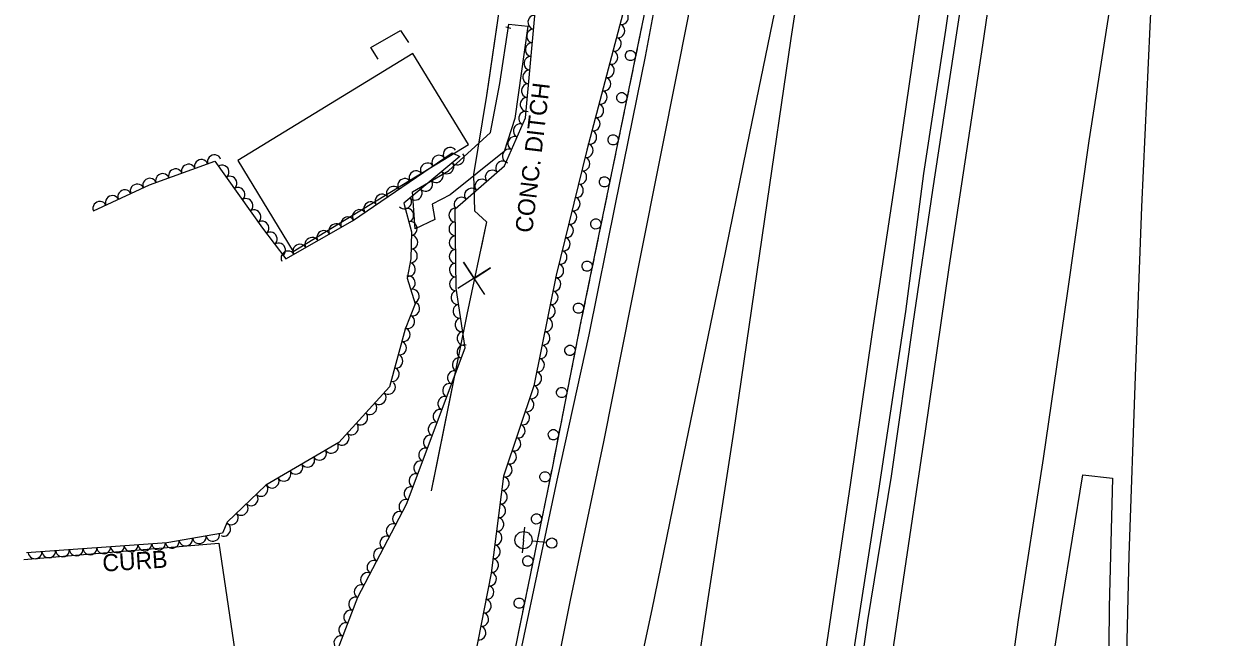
# Model space of a CAD drawing. Extents: x 1722896 to 1754269, y 648279 to 666297.
# Drawn here: x 1739933.4 to 1740280.3, y 651667.3 to 651845.7 of the extents above; entities that cross this region are included whole.
import ezdxf

# ---------------------------------------------------------------- set-up
doc = ezdxf.new("R2010")
doc.units = 0
for name, color, linetype in [('DESIGN - CENTERLINE - Proposed', 7, 'Continuous'), ('DESIGN - CENTERLINE - Proposed Text', 7, 'Continuous'), ('DESIGN - SCRATCH - User 1', 7, 'Continuous'), ('SURVEY - CENTERLINE - Preliminary Text', 7, 'Continuous'), ('SURVEY - CONTOURS - Intermediate with optional Text', 7, 'Continuous'), ('SURVEY - DTM - Breaklines', 7, 'Continuous'), ('SURVEY - VEGETATION - Features with Text', 7, 'Continuous')]:
    doc.layers.add(name, color=color, linetype=linetype)

msp = doc.modelspace()

# ---------------------------------------------------------------- linework, layer by layer
at = {"layer": 'DESIGN - CENTERLINE - Proposed'}
msp.add_lwpolyline([(1740053.01, 651788.79), (1740047.26, 651786.08), (1740046.44, 651796.83), (1740056.93, 651802.87), (1740069.12, 651814.11), (1740071.87, 651828.28), (1740074.5, 651845.59), (1740079.99, 651844.94), (1740076.24, 651818.1), (1740073.15, 651808.58), (1740057.43, 651795.97), (1740052.2, 651793.27), (1740053.01, 651788.79)], dxfattribs=at)
at = {"layer": 'DESIGN - CENTERLINE - Proposed Text'}
for points in [[(1740168.86, 652380.75), (1740136.85, 652222.37), (1740134.08, 652205.41), (1740124.24, 652157.79), (1740124.87, 652138.35), (1740119.41, 652120.66), (1740111.12, 652085.46), (1740102.7, 652044.1), (1740095.38, 651999.06), (1740087.55, 651956.43), (1740081.29, 651917.11), (1740072.99, 651858.66), (1740068.05, 651824.79), (1740064.22, 651801.81), (1740064.52, 651791.29), (1740068.02, 651788.11), (1740062.32, 651761.17), (1740051.88, 651709.82)], [(1740075.16, 651873.96), (1740072.99, 651858.66), (1740068.53, 651828.04)], [(1740036.49, 651835.42), (1740034.38, 651838.77), (1740042.94, 651843.77), (1740045.35, 651840.22)], [(1740068.53, 651828.04), (1740068.05, 651824.79), (1740064.22, 651801.81), (1740064.52, 651791.29), (1740068.02, 651788.11), (1740066.33, 651780.12)], [(1740067.53, 651766.99), (1740061.34, 651776.37), (1740064.43, 651771.63), (1740069.17, 651774.72), (1740059.71, 651768.65)], [(1740062.99, 651764.37), (1740062.32, 651761.17), (1740053.73, 651718.91)], [(1740053.73, 651718.91), (1740051.88, 651709.82)]]:
    msp.add_lwpolyline(points, dxfattribs=at)
msp.add_lwpolyline([(1740046.6, 651837.02), (1739995.63, 651805.9), (1740011.79, 651779.43), (1740062.76, 651810.55)], close=True, dxfattribs=at)
at = {"layer": 'DESIGN - SCRATCH - User 1'}
for points in [[(1740212.73, 652370.16), (1740205.95, 652324.85), (1740198.12, 652272), (1740191.45, 652227.28), (1740183.85, 652187.88), (1740175.15, 652148.12), (1740166.23, 652103.82), (1740157.25, 652060.79), (1740151.07, 652029.71), (1740140.01, 651975.72), (1740130.2, 651927.87), (1740120.78, 651881.37), (1740112.92, 651843.79), (1740104.07, 651800.85), (1740095.29, 651758.19), (1740087.08, 651716.47), (1740077.24, 651668.36), (1740066.34, 651614.89)], [(1740279.32, 652361.81), (1740276.44, 652341.18), (1740270.4, 652301.94), (1740265.95, 652272.93), (1740259.53, 652229.95), (1740252.42, 652184.6), (1740246.29, 652144.41), (1740240.21, 652105.68), (1740232.85, 652053.68), (1740228.05, 652018.62), (1740225.29, 652006.12), (1740222.85, 651993.65), (1740221.88, 651978.79), (1740215.92, 651941.59), (1740207.84, 651887.72), (1740201.57, 651843.79), (1740195.12, 651802.1), (1740189.86, 651761.98), (1740182, 651709.94), (1740172.54, 651648.9)], [(1740172.69, 651628.65), (1740178.91, 651672.16), (1740185.78, 651714.08), (1740192.1, 651758.47), (1740197.82, 651797.29), (1740204.79, 651843), (1740210.84, 651882.33), (1740221.12, 651955), (1740226.49, 651988.07), (1740228.82, 651999.59), (1740231.87, 652026.46), (1740237.85, 652070.17), (1740246.17, 652125), (1740251.57, 652161.09), (1740258.29, 652204.62), (1740265.47, 652250.46), (1740271.35, 652292.56), (1740276.88, 652329.61), (1740281.51, 652361.63)], [(1740113.08, 651844.54), (1740112.92, 651843.79), (1740112.6, 651842.23)], [(1740112.6, 651842.23), (1740112.13, 651839.93)], [(1740111.8, 651838.37), (1740110.87, 651833.86)], [(1740110.08, 651829.99), (1740109.6, 651827.69)], [(1740110.55, 651832.29), (1740110.08, 651829.99)], [(1740109.28, 651826.12), (1740108.35, 651821.62)], [(1740108.03, 651820.05), (1740107.55, 651817.75)], [(1740107.55, 651817.75), (1740107.08, 651815.45)], [(1740106.76, 651813.88), (1740105.83, 651809.38)], [(1740105.51, 651807.81), (1740105.03, 651805.51)], [(1740105.03, 651805.51), (1740104.56, 651803.2)], [(1740104.23, 651801.64), (1740104.07, 651800.85), (1740103.31, 651797.13)], [(1740102.98, 651795.57), (1740102.51, 651793.26)], [(1740102.51, 651793.26), (1740102.04, 651790.96)], [(1740101.71, 651789.4), (1740100.79, 651784.89)], [(1740100.47, 651783.32), (1740099.99, 651781.02)], [(1740099.99, 651781.02), (1740099.52, 651778.72)], [(1740099.2, 651777.15), (1740098.27, 651772.65)], [(1740097.95, 651771.08), (1740097.47, 651768.78)], [(1740097.47, 651768.78), (1740097, 651766.47)], [(1740096.68, 651764.91), (1740095.75, 651760.4)], [(1740095.43, 651758.83), (1740095.29, 651758.19), (1740094.97, 651756.53)], [(1740094.97, 651756.53), (1740094.51, 651754.22)], [(1740094.21, 651752.65), (1740093.32, 651748.14)], [(1740092.55, 651744.27), (1740092.1, 651741.96)], [(1740093.01, 651746.57), (1740092.55, 651744.27)], [(1740091.79, 651740.39), (1740090.9, 651735.88)], [(1740090.59, 651734.31), (1740090.14, 651732)], [(1740090.14, 651732), (1740089.68, 651729.7)], [(1740089.37, 651728.13), (1740088.48, 651723.61)], [(1740087.72, 651719.74), (1740087.27, 651717.43)], [(1740088.17, 651722.04), (1740087.72, 651719.74)], [(1740086.95, 651715.86), (1740086.03, 651711.35)], [(1740085.71, 651709.79), (1740085.24, 651707.49)], [(1740085.24, 651707.49), (1740084.77, 651705.18)], [(1740084.45, 651703.62), (1740083.53, 651699.11)], [(1740082.74, 651695.24), (1740082.26, 651692.94)], [(1740083.21, 651697.54), (1740082.74, 651695.24)], [(1740081.94, 651691.37), (1740081.02, 651686.86)], [(1740080.7, 651685.3), (1740080.23, 651682.99)], [(1740080.23, 651682.99), (1740079.76, 651680.69)], [(1740079.44, 651679.12), (1740078.52, 651674.62)], [(1740077.73, 651670.75), (1740077.26, 651668.44)], [(1740078.2, 651673.05), (1740077.73, 651670.75)]]:
    msp.add_lwpolyline(points, dxfattribs=at)
for centre, start, end in [((1740109.87, 651836.44), 101.6148, 101.605), ((1740107.35, 651824.2), 101.6148, 101.605), ((1740104.83, 651811.95), 101.6148, 101.605), ((1740102.31, 651799.71), 101.6365, 101.6267), ((1740099.79, 651787.47), 101.6365, 101.6267), ((1740097.27, 651775.22), 101.6365, 101.6267), ((1740094.75, 651762.98), 101.6365, 101.6267), ((1740092.29, 651750.71), 102.117, 102.1072), ((1740089.88, 651738.45), 102.117, 102.1072), ((1740087.46, 651726.18), 102.117, 102.1072), ((1740085.03, 651713.93), 101.7034, 101.6936), ((1740082.52, 651701.68), 101.7034, 101.6936), ((1740080.02, 651689.44), 101.7034, 101.6936), ((1740077.51, 651677.19), 101.7034, 101.6936)]:
    msp.add_arc(centre, 1.5, start, end, dxfattribs=at)
at = {"layer": 'SURVEY - CENTERLINE - Preliminary Text'}
for points in [[(1740078.29, 651664.52), (1740088.56, 651712.91), (1740097.84, 651755.26), (1740105.51, 651793.22), (1740114.29, 651836.18), (1740119.79, 651865.71), (1740128.47, 651907.26), (1740136, 651942.57), (1740143.11, 651980.91), (1740150.29, 652014.53), (1740159.7, 652057.44), (1740167.31, 652096.76), (1740176.16, 652136.48), (1740186.9, 652190.65), (1740193.84, 652232.18), (1740200.35, 652277.33), (1740205.84, 652315.09), (1740213.7, 652371.08)], [(1740083.35, 651632.42), (1740092.41, 651678.05), (1740102.18, 651724.11), (1740112.78, 651777.79), (1740123.94, 651833.73), (1740133.29, 651880.81), (1740145.52, 651936.85), (1740156.57, 651989.65), (1740167.7, 652045.49), (1740177.42, 652092.95), (1740187.05, 652139.77), (1740196.71, 652190.6), (1740205.2, 652242.13), (1740214.36, 652304.87), (1740223.9, 652369.29)], [(1740270.6, 652362.56), (1740262.17, 652304.62), (1740256.15, 652262.26), (1740248.93, 652216.4), (1740241.6, 652167.49), (1740236.42, 652130.14), (1740228.97, 652080.53), (1740221.77, 652034.82), (1740215.89, 651994.42), (1740208.96, 651949.42), (1740201.38, 651898.53), (1740194.47, 651852.3), (1740187.38, 651803.45), (1740180.21, 651756), (1740173.88, 651712.29), (1740166.26, 651660.63)], [(1740289.47, 652360.06), (1740285.12, 652332.97), (1740277.95, 652284.86), (1740271.45, 652238.08), (1740263.67, 652183.05), (1740254.04, 652122.97), (1740246.97, 652074.79), (1740237.34, 652010.22), (1740229.48, 651957.7), (1740220.75, 651896.88), (1740212.27, 651839.47), (1740202.52, 651774.84), (1740195.58, 651727.24), (1740188.41, 651678.88), (1740180.11, 651622.4)], [(1740216.04, 651623.72), (1740222.8, 651672.37), (1740230.06, 651719.22), (1740237.03, 651767.28), (1740243.36, 651811.67), (1740250.74, 651858.78), (1740258.7, 651912.87), (1740265.79, 651958.34), (1740272.65, 652004.93), (1740270.35, 651976.51), (1740266.68, 651934.4), (1740262.7, 651880.98), (1740260.98, 651844.8), (1740258.5, 651792.41), (1740256.69, 651743.22), (1740254.84, 651691.03), (1740253.71, 651641.57)], [(1740125.34, 651630.71), (1740132.52, 651678.44), (1740139.97, 651726.9), (1740148.97, 651788.89), (1740156.67, 651841.41), (1740164.2, 651890.8), (1740174.67, 651961.95), (1740163.28, 651906.57), (1740154.41, 651861.98), (1740144.51, 651813.84), (1740135.65, 651770.65), (1740124.72, 651717.51), (1740116.14, 651675.36), (1740106.63, 651631.03)], [(1740227.26, 651625.09), (1740235.45, 651677.68), (1740241.48, 651714.55), (1740250.1, 651713.57), (1740249.12, 651675.99), (1740248.77, 651631.69)], [(1739933.42, 651689.9), (1739990.14, 651694.68), (1739996.3, 651652.72), (1739997.99, 651643.34), (1739955.01, 651631.45), (1739941.57, 651627.26), (1739937.04, 651620.78), (1739935.95, 651616.06), (1739938.85, 651605.75), (1739946.1, 651587.69), (1739951.24, 651580.89), (1739961.56, 651571.82), (1739969.57, 651582.59), (1739986.42, 651603.65), (1740005.93, 651627.99), (1740005.47, 651638.05), (1740004.39, 651642.12), (1740000.63, 651643.39)]]:
    msp.add_lwpolyline(points, dxfattribs=at)
at = {"layer": 'SURVEY - DTM - Breaklines'}
for p, q in [((1740078.78, 651695.53), (1740079.18, 651699.26)), ((1740078.78, 651695.53), (1740078.37, 651691.8)), ((1740085.49, 651694.8), (1740081.26, 651695.26))]:
    msp.add_line(p, q, dxfattribs=at)
for centre, radius in [((1740078.78, 651695.53), 2.5), ((1740086.98, 651694.64), 1.5)]:
    msp.add_circle(centre, radius, dxfattribs=at)
msp.add_ellipse((1740075.92, 651850.62), major_axis=(0.74, 6.21), ratio=0.999384, start_param=2.883049, end_param=3.125465, dxfattribs=at)
at = {"layer": 'SURVEY - VEGETATION - Features with Text'}
for points in [[(1740147.43, 652056), (1740143.07, 652025.96), (1740137.48, 651989.58), (1740127.71, 651950.46), (1740122.95, 651922.76), (1740117.53, 651892.31), (1740108.16, 651850.53), (1740097.17, 651808.95), (1740088.26, 651772.6), (1740081.73, 651740.38), (1740072.97, 651714.16), (1740069.32, 651685.96), (1740063.59, 651656.24)], [(1740019.84, 651650.86), (1740030.55, 651678.89), (1740044.77, 651705.93), (1740061.77, 651751.42), (1740059.17, 651768.77), (1740058.93, 651791.87), (1740073.24, 651804.35), (1740079.31, 651818.28), (1740082.11, 651847.99), (1740068.57, 651852.56), (1740072.75, 651876.78), (1740079.54, 651914.77), (1740085.11, 651940.82), (1740091.31, 651975.4), (1740099.29, 652015.64), (1740104.94, 652051.62)], [(1739953.65, 651791.29), (1739969.93, 651798.84), (1739988.99, 651805.74), (1740002.83, 651786.28), (1740009.59, 651777.33), (1740028.98, 651788.38), (1740057.97, 651808.18), (1740060.21, 651807.07), (1740043.98, 651793.56), (1740046.22, 651785.13), (1740045.97, 651777.37), (1740044.96, 651771.68), (1740047.24, 651764.2), (1740044.3, 651756.83), (1740039.76, 651740.08), (1740025, 651723.92), (1740003.83, 651711.47), (1739992.58, 651700.7), (1739991.17, 651697.55), (1739974.97, 651694.77), (1739934.19, 651691.81)]]:
    msp.add_lwpolyline(points, dxfattribs=at)
for centre, major_axis in [((1740081.94, 651846.13), (0.19, 1.99)), ((1740107.36, 651847.48), (-0.51, -1.93)), ((1740081.56, 651842.14), (0.19, 1.99)), ((1740106.34, 651843.61), (-0.51, -1.93)), ((1740105.31, 651839.75), (-0.51, -1.93)), ((1740081.19, 651838.16), (0.19, 1.99)), ((1740104.29, 651835.88), (-0.51, -1.93)), ((1740080.81, 651834.18), (0.19, 1.99)), ((1740103.27, 651832.01), (-0.51, -1.93)), ((1740080.44, 651830.2), (0.19, 1.99)), ((1740102.25, 651828.14), (-0.51, -1.93)), ((1740080.06, 651826.22), (0.19, 1.99)), ((1740079.69, 651822.23), (0.19, 1.99)), ((1740101.23, 651824.28), (-0.51, -1.93)), ((1740079.3, 651818.25), (0.8, 1.83)), ((1740100.2, 651820.41), (-0.51, -1.93)), ((1740077.7, 651814.59), (0.8, 1.83)), ((1740099.18, 651816.54), (-0.51, -1.93)), ((1740076.11, 651810.92), (0.8, 1.83)), ((1740098.16, 651812.68), (-0.51, -1.93)), ((1740057.37, 651807.77), (1.65, 1.13)), ((1740074.51, 651807.25), (0.8, 1.83)), ((1740097.14, 651808.81), (-0.48, -1.94)), ((1739985.03, 651804.3), (1.88, 0.68)), ((1739988.79, 651805.67), (1.88, 0.68)), ((1740054.07, 651805.52), (1.65, 1.13)), ((1740059.61, 651806.57), (-1.54, -1.28)), ((1740072.61, 651803.8), (1.51, 1.31)), ((1740096.19, 651804.92), (-0.48, -1.94)), ((1739973.74, 651800.22), (1.88, 0.68)), ((1739977.5, 651801.58), (1.88, 0.68)), ((1739981.27, 651802.94), (1.88, 0.68)), ((1739991.18, 651802.65), (1.16, -1.63)), ((1740047.46, 651801), (1.65, 1.13)), ((1740050.77, 651803.26), (1.65, 1.13)), ((1740053.46, 651801.45), (-1.54, -1.28)), ((1740056.54, 651804.01), (-1.54, -1.28)), ((1740069.6, 651801.17), (1.51, 1.31)), ((1740095.23, 651801.04), (-0.48, -1.94)), ((1739966.35, 651797.18), (1.81, 0.84)), ((1739969.98, 651798.86), (1.88, 0.68)), ((1739993.5, 651799.39), (1.16, -1.63)), ((1740040.86, 651796.49), (1.65, 1.13)), ((1740044.16, 651798.75), (1.65, 1.13)), ((1740050.39, 651798.89), (-1.54, -1.28)), ((1740066.58, 651798.55), (1.51, 1.31)), ((1740094.28, 651797.15), (-0.48, -1.94)), ((1739959.1, 651793.81), (1.81, 0.84)), ((1739962.72, 651795.5), (1.81, 0.84)), ((1739995.82, 651796.13), (1.16, -1.63)), ((1740037.56, 651794.23), (1.65, 1.13)), ((1740047.32, 651796.33), (-1.54, -1.28)), ((1740060.55, 651793.29), (1.51, 1.31)), ((1740063.57, 651795.92), (1.51, 1.31)), ((1740093.33, 651793.27), (-0.48, -1.94)), ((1739955.47, 651792.13), (1.81, 0.84)), ((1739998.14, 651792.87), (1.16, -1.63)), ((1740000.46, 651789.61), (1.16, -1.63)), ((1740030.95, 651789.72), (1.65, 1.13)), ((1740034.25, 651791.98), (1.65, 1.13)), ((1740044.24, 651793.77), (-1.54, -1.28)), ((1740044.92, 651790.02), (0.51, -1.93)), ((1740058.95, 651790.03), (-0.02, 2)), ((1740002.78, 651786.35), (1.16, -1.63)), ((1740027.58, 651787.58), (1.74, 0.99)), ((1740045.94, 651786.15), (0.51, -1.93)), ((1740092.38, 651789.38), (-0.48, -1.94)), ((1740005.19, 651783.16), (1.2, -1.6)), ((1740020.62, 651783.62), (1.74, 0.99)), ((1740024.1, 651785.6), (1.74, 0.99)), ((1740058.99, 651786.03), (-0.02, 2)), ((1740091.42, 651785.5), (-0.48, -1.94)), ((1740007.6, 651779.97), (1.2, -1.6)), ((1740013.67, 651779.66), (1.74, 0.99)), ((1740017.15, 651781.64), (1.74, 0.99)), ((1740046.12, 651782.19), (-0.06, -2)), ((1740059.03, 651782.03), (-0.02, 2)), ((1740090.47, 651781.61), (-0.48, -1.94)), ((1740010.2, 651777.68), (1.74, 0.99)), ((1740046, 651778.19), (-0.06, -2)), ((1740059.07, 651778.03), (-0.02, 2)), ((1740089.52, 651777.73), (-0.48, -1.94)), ((1740045.41, 651774.24), (-0.35, -1.97)), ((1740059.11, 651774.03), (-0.02, 2)), ((1740088.56, 651773.84), (-0.48, -1.94)), ((1740045.37, 651770.34), (0.58, -1.91)), ((1740059.15, 651770.03), (-0.02, 2)), ((1740087.72, 651769.93), (-0.4, -1.96)), ((1740046.53, 651766.52), (0.58, -1.91)), ((1740059.57, 651766.06), (-0.3, 1.98)), ((1740086.92, 651766.01), (-0.4, -1.96)), ((1740046.66, 651762.74), (-0.74, -1.86)), ((1740060.17, 651762.1), (-0.3, 1.98)), ((1740086.13, 651762.09), (-0.4, -1.96)), ((1740045.17, 651759.02), (-0.74, -1.86)), ((1740043.87, 651755.25), (-0.52, -1.93)), ((1740060.76, 651758.15), (-0.3, 1.98)), ((1740085.33, 651758.17), (-0.4, -1.96)), ((1740061.35, 651754.19), (-0.3, 1.98)), ((1740084.54, 651754.25), (-0.4, -1.96)), ((1740042.82, 651751.39), (-0.52, -1.93)), ((1740061.35, 651750.3), (0.7, 1.87)), ((1740083.75, 651750.33), (-0.4, -1.96)), ((1740041.78, 651747.53), (-0.52, -1.93)), ((1740059.95, 651746.55), (0.7, 1.87)), ((1740082.95, 651746.41), (-0.4, -1.96)), ((1740040.73, 651743.67), (-0.52, -1.93)), ((1740058.55, 651742.8), (0.7, 1.87)), ((1740082.16, 651742.49), (-0.4, -1.96)), ((1740039.57, 651739.87), (-1.35, -1.48)), ((1740057.15, 651739.06), (0.7, 1.87)), ((1740081.14, 651738.63), (-0.63, -1.9)), ((1740036.87, 651736.91), (-1.35, -1.48)), ((1740055.75, 651735.31), (0.7, 1.87)), ((1740079.88, 651734.84), (-0.63, -1.9)), ((1740034.17, 651733.96), (-1.35, -1.48)), ((1740054.35, 651731.56), (0.7, 1.87)), ((1740078.61, 651731.04), (-0.63, -1.9)), ((1740028.78, 651728.06), (-1.35, -1.48)), ((1740031.48, 651731.01), (-1.35, -1.48)), ((1740052.95, 651727.82), (0.7, 1.87)), ((1740026.08, 651725.1), (-1.35, -1.48)), ((1740051.55, 651724.07), (0.7, 1.87)), ((1740077.34, 651727.25), (-0.63, -1.9)), ((1740022.93, 651722.7), (-1.72, -1.01)), ((1740050.15, 651720.32), (0.7, 1.87)), ((1740076.07, 651723.45), (-0.63, -1.9)), ((1740016.04, 651718.65), (-1.72, -1.01)), ((1740019.49, 651720.68), (-1.72, -1.01)), ((1740074.81, 651719.66), (-0.63, -1.9)), ((1740009.14, 651714.59), (-1.72, -1.01)), ((1740012.59, 651716.62), (-1.72, -1.01)), ((1740048.75, 651716.58), (0.7, 1.87)), ((1740073.54, 651715.87), (-0.63, -1.9)), ((1740005.69, 651712.57), (-1.72, -1.01)), ((1740047.35, 651712.83), (0.7, 1.87)), ((1740072.69, 651711.98), (-0.26, -1.98)), ((1739999.61, 651707.43), (-1.44, -1.38)), ((1740002.5, 651710.2), (-1.44, -1.38)), ((1740045.95, 651709.08), (0.7, 1.87)), ((1740072.17, 651708.01), (-0.26, -1.98)), ((1739996.72, 651704.67), (-1.44, -1.38)), ((1740044.47, 651705.37), (0.93, 1.77)), ((1740071.66, 651704.04), (-0.26, -1.98)), ((1739993.83, 651701.9), (-1.44, -1.38)), ((1740042.61, 651701.83), (0.93, 1.77)), ((1740071.15, 651700.08), (-0.26, -1.98)), ((1739991.65, 651698.64), (-0.82, -1.82)), ((1740040.75, 651698.29), (0.93, 1.77)), ((1740070.63, 651696.11), (-0.26, -1.98)), ((1739972.6, 651694.6), (-1.99, -0.14)), ((1739976.57, 651695.05), (-1.97, -0.34)), ((1739980.51, 651695.72), (-1.97, -0.34)), ((1739984.45, 651696.4), (-1.97, -0.34)), ((1739988.39, 651697.08), (-1.97, -0.34)), ((1740038.89, 651694.75), (0.93, 1.77)), ((1739936.69, 651691.99), (-1.99, -0.14)), ((1739940.68, 651692.28), (-1.99, -0.14)), ((1739944.67, 651692.57), (-1.99, -0.14)), ((1739948.66, 651692.86), (-1.99, -0.14)), ((1739952.65, 651693.15), (-1.99, -0.14)), ((1739956.64, 651693.44), (-1.99, -0.14)), ((1739960.63, 651693.73), (-1.99, -0.14)), ((1739964.62, 651694.02), (-1.99, -0.14)), ((1739968.61, 651694.31), (-1.99, -0.14)), ((1740037.03, 651691.21), (0.93, 1.77)), ((1740070.12, 651692.14), (-0.26, -1.98)), ((1740035.17, 651687.66), (0.93, 1.77)), ((1740069.61, 651688.18), (-0.26, -1.98)), ((1740033.3, 651684.12), (0.93, 1.77)), ((1740068.99, 651684.23), (-0.38, -1.96)), ((1740031.44, 651680.58), (0.93, 1.77)), ((1740068.23, 651680.3), (-0.38, -1.96)), ((1740029.81, 651676.94), (0.71, 1.87)), ((1740067.47, 651676.37), (-0.38, -1.96)), ((1740028.38, 651673.2), (0.71, 1.87)), ((1740066.71, 651672.44), (-0.38, -1.96)), ((1740026.95, 651669.47), (0.71, 1.87)), ((1740065.95, 651668.52), (-0.38, -1.96)), ((1740025.52, 651665.73), (0.71, 1.87))]:
    msp.add_ellipse(centre, major_axis=major_axis, ratio=0.940188, start_param=0, end_param=3.141593, dxfattribs=at)

# ---------------------------------------------------------------- texts
at = {"layer": 'DESIGN - SCRATCH - User 1'}
msp.add_text('CURB', height=5, rotation=3.8141, dxfattribs=at).set_placement((1739956.43, 651686.33))
at = {"layer": 'SURVEY - CONTOURS - Intermediate with optional Text'}
msp.add_text('CONC. DITCH', height=5, rotation=83.2279, dxfattribs=at).set_placement((1740081.29, 651784.7))

doc.saveas('drawing.dxf')
